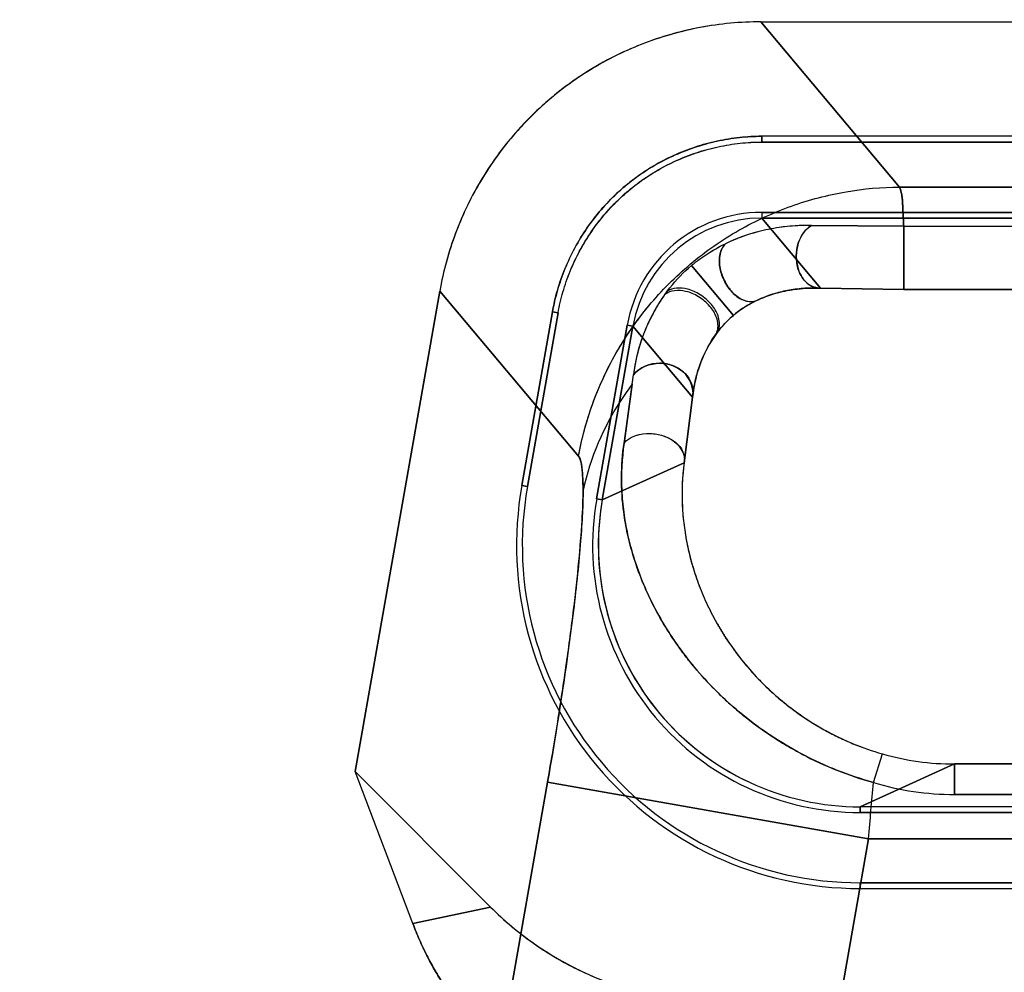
# Model space of a CAD drawing. Header units: millimetres. Extents: x 0 to 297, y 0 to 210.
# Tile 487 of 499: x 242.433 to 242.538, y 160.446 to 160.548. Entities that reach past the tile are written whole.
import ezdxf

# ---------------------------------------------------------------- set-up
doc = ezdxf.new("R2010")
doc.units = ezdxf.units.MM
doc.header["$LTSCALE"] = 16.335
doc.layers.get('0').update_dxf_attribs({"linetype": 'CONTINUOUS'})
for name, color, linetype in [('AXES_REF', 7, 'CONTINUOUS'), ('INTFCLR_1', 7, 'CONTINUOUS'), ('INTFCLR_72935', 7, 'CONTINUOUS')]:
    doc.layers.add(name, color=color, linetype=linetype)

msp = doc.modelspace()

# ---------------------------------------------------------------- linework, layer by layer
at = {"color": 7, "linetype": 'Continuous'}
for radius in [6.787079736, 6.7865, 6.743039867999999]:
    msp.add_circle((241.4889109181, 154.7114647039), radius, dxfattribs=at)
for radius, start, end in [(6.72, 278.2771290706, 261.7228709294), (6.874, 113.0826918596, 346.8308908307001)]:
    msp.add_arc((241.4889109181, 154.7114647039), radius, start, end, dxfattribs=at)
at = {"layer": 'AXES_REF', "color": 9, "linetype": 'Continuous'}
msp.add_arc((241.4889109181, 154.7114647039), 6.191158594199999, 94.4118118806, 85.5881881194, dxfattribs=at)
at = {"layer": 'INTFCLR_1', "color": 9, "linetype": 'Continuous'}
for p, q in [((242.5271999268, 160.530255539), (242.5123633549, 160.5479370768)), ((242.5271999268, 160.530255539), (242.5790133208, 160.530255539)), ((242.5124679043, 160.5275491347), (242.512468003, 160.5269367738)), ((242.5187644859, 160.5194331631), (242.5124679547, 160.5269370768)), ((242.5276515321, 160.5260551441), (242.5177843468, 160.5261397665)), ((242.5276515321, 160.5260551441), (242.5276515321, 160.5192784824)), ((242.5276515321, 160.5260551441), (242.5785617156, 160.5260551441)), ((242.5049515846, 160.521858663), (242.5094348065, 160.5165269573)), ((242.4780262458, 160.5191248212), (242.4928628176, 160.5014432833)), ((242.5276515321, 160.5192806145), (242.5187644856, 160.5194331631)), ((242.5785617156, 160.5192806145), (242.5276515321, 160.5192806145)), ((242.498689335, 160.5153750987), (242.4980862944, 160.5154815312)), ((242.498689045, 160.5153751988), (242.5050759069, 160.5077636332)), ((242.4986130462, 160.509175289), (242.4977443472, 160.5028629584)), ((242.5050759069, 160.5077636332), (242.5041689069, 160.500750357)), ((242.5041689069, 160.500750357), (242.495410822, 160.4967834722)), ((242.4873996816, 160.4981960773), (242.4867963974, 160.4983024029)), ((242.4948085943, 160.4968896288), (242.4954116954, 160.4967833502)), ((242.5244088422, 160.4665337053), (242.5253722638, 160.4695965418)), ((242.5330952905, 160.4685153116), (242.5229874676, 160.4639370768)), ((242.5330952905, 160.4652523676), (242.5330952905, 160.4685158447)), ((242.5330952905, 160.4685153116), (242.5731179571, 160.4685153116)), ((242.4674649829, 160.3413079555), (242.4895532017, 160.4665764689)), ((242.4895532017, 160.4665764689), (242.5238903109, 160.4605219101)), ((242.5731179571, 160.4652523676), (242.5330952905, 160.4652523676)), ((242.5229874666, 160.4639391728), (242.5229874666, 160.463326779)), ((242.5238903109, 160.4605219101), (242.5029031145, 160.3414976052)), ((242.5238903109, 160.4605219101), (242.5823229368, 160.4605219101)), ((242.5229875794, 160.4551909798), (242.5229873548, 160.4558035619)), ((242.4751473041, 160.4514317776), (242.4834498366, 160.4532113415))]:
    msp.add_line(p, q, dxfattribs=at)
at = {"layer": 'INTFCLR_1', "color": 6, "linetype": 'Continuous'}
for p, q in [((242.512363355, 160.5479370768), (242.5938498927, 160.5479370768)), ((242.5937452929, 160.5356870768), (242.5124679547, 160.5356870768)), ((242.5124679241, 160.5350622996), (242.5124679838, 160.5356754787)), ((242.5124679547, 160.5350746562), (242.5937452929, 160.5350746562)), ((242.5937452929, 160.5275494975), (242.5124679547, 160.5275494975)), ((242.5124679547, 160.5269370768), (242.5937452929, 160.5269370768)), ((242.4780262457, 160.5191248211), (242.4689590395, 160.4677021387)), ((242.4867937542, 160.4983028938), (242.4900719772, 160.5168946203)), ((242.4873968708, 160.498196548), (242.4906750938, 160.5167882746)), ((242.4900833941, 160.5168925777), (242.490687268, 160.516786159)), ((242.4980859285, 160.5154815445), (242.4948077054, 160.496889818)), ((242.495410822, 160.4967834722), (242.498689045, 160.5153751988)), ((242.4751473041, 160.4514317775), (242.4689590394, 160.4677021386)), ((242.4689590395, 160.4677021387), (242.4834498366, 160.4532113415)), ((242.5832257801, 160.4639370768), (242.5229874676, 160.4639370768)), ((242.5229874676, 160.4633246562), (242.5832257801, 160.4633246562)), ((242.5832257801, 160.4557994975), (242.5229874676, 160.4557994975)), ((242.5229874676, 160.4551870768), (242.5832257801, 160.4551870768))]:
    msp.add_line(p, q, dxfattribs=at)
for centre, radius, start, end in [((242.5124658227, 160.512948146), 0.0146009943, 89.9916338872, 170.0083660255), ((242.5124645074, 160.5129498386), 0.0139868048, 89.9988792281, 170.0021470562), ((242.5229741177, 160.491926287), 0.0367352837, 170.0045577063, 270.0208196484), ((242.5229741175, 160.4919262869), 0.0361227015, 170.0046347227, 270.0211725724), ((242.5229741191, 160.4919262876), 0.0285994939, 170.0058561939, 270.0267401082), ((242.5229615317, 160.4919210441), 0.0279758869, 169.9984242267, 245.0194590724), ((242.522986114, 160.4919592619), 0.0280221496, 245.0191078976, 270.0027676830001)]:
    msp.add_arc(centre, radius, start, end, dxfattribs=at)
at = {"layer": 'INTFCLR_1', "color": 9, "linetype": 'Continuous'}
for centre, radius, start, end in [((242.2601574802, 160.5397970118), 0.2404136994, 352.6823037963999, 352.9166235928), ((242.5330947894, 160.4966344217), 0.0281191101, 254.0596645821, 270.0010210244), ((240.948544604, 160.5994273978), 1.5814578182, 354.9609992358, 355.1796137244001), ((242.5331050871, 160.4954030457), 0.0301506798, 253.2362438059, 269.9813834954)]:
    msp.add_arc(centre, radius, start, end, dxfattribs=at)
at = {"layer": 'INTFCLR_1', "color": 6, "linetype": 'Continuous'}
for points, knots in [([(242.512363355, 160.5479370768), (242.5112787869, 160.5479370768), (242.5091082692, 160.547836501), (242.5058826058, 160.5473834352), (242.5027149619, 160.5466328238), (242.4996342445, 160.5455927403), (242.4966670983, 160.5442713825), (242.4938379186, 160.5426811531), (242.4911698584, 160.5408352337), (242.4886857, 160.5387495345), (242.4864064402, 160.5364418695), (242.4843511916, 160.5339316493), (242.4825367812, 160.531239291), (242.4809799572, 160.5283873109), (242.4796933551, 160.5254012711), (242.4786893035, 160.5223078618), (242.478214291, 160.520191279), (242.4780262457, 160.5191248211)], [0, 0, 0, 0, 0.0668458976, 0.1336927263, 0.2004837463, 0.2671935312, 0.3338090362, 0.400383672, 0.4669352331, 0.5334824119, 0.6000118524, 0.6665554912, 0.73315009, 0.7998260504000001, 0.8665291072, 0.9332563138, 1, 1, 1, 1]), ([(242.4900719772, 160.5168946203), (242.4902087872, 160.51767095), (242.4905735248, 160.5192289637), (242.4913769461, 160.5215201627), (242.4924356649, 160.5237541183), (242.4937344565, 160.5258807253), (242.4952392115, 160.5278402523), (242.4969163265, 160.5295980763), (242.4987541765, 160.531140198), (242.500760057, 160.5324798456), (242.5029316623, 160.5336164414), (242.5052446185, 160.5345316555), (242.5076411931, 160.5351962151), (242.5100593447, 160.5355968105), (242.5116735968, 160.5356871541), (242.5124679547, 160.5356870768)], [0, 0, 0, 0, 0.0745524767, 0.1509807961, 0.2292183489, 0.3079139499, 0.3862044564, 0.4624332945, 0.5372331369, 0.6126412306, 0.6901179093, 0.7686076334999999, 0.8474540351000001, 0.9248738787, 1, 1, 1, 1]), ([(242.4906750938, 160.5167882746), (242.4908077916, 160.5175412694), (242.4911621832, 160.519053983), (242.4919434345, 160.5212812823), (242.4929741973, 160.5234568), (242.4942392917, 160.5255293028), (242.495703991, 160.5274385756), (242.4973327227, 160.5291467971), (242.4991161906, 160.5306449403), (242.5010646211, 160.5319459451), (242.5031801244, 160.5330542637), (242.5054364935, 160.5339471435), (242.5077735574, 160.5345958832), (242.5101272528, 160.5349866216), (242.5116966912, 160.5350747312), (242.5124679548, 160.5350746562)], [0, 0, 0, 0, 0.0743166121, 0.1506607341, 0.2290133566, 0.3078648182, 0.3862250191, 0.4624616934, 0.5368207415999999, 0.6121572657, 0.6897409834, 0.76851829, 0.8475763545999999, 0.9250355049, 1, 1, 1, 1]), ([(242.4834498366, 160.4532113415), (242.4842598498, 160.4524013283), (242.4859615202, 160.4508587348), (242.4887304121, 160.4488059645), (242.4916911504, 160.4470328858), (242.4948141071, 160.4455562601), (242.4980684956, 160.4443941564), (242.5014210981, 160.443555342), (242.5048381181, 160.4430494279), (242.507138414, 160.4429370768), (242.508287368, 160.4429370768)], [0, 0, 0, 0, 0.1246455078, 0.2494405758, 0.3744726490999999, 0.4995470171, 0.6247167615, 0.7498785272, 0.8749821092, 1, 1, 1, 1]), ([(242.4751473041, 160.4514317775), (242.4753698, 160.4508467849), (242.4758395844, 160.4496932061), (242.4766031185, 160.4480629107), (242.4774011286, 160.4465762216), (242.4782308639, 160.4452183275), (242.4788245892, 160.4443680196), (242.4791391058, 160.4439498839)], [0, 0, 0, 0, 0.2207248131, 0.4390659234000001, 0.6345797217, 0.8154787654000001, 1, 1, 1, 1])]:
    msp.add_open_spline(points, degree=3, knots=knots, dxfattribs=at)
at = {"layer": 'INTFCLR_1', "color": 9, "linetype": 'Continuous'}
for points, knots in [([(242.4928628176, 160.5014432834), (242.4932069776, 160.5033249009), (242.4942302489, 160.5071260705), (242.4961810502, 160.5113686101), (242.4983039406, 160.5148489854), (242.5007885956, 160.5182156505), (242.5047261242, 160.5221725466), (242.5099042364, 160.5257794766), (242.5155477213, 160.5283703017), (242.5213653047, 160.5298954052), (242.5252871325, 160.530243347), (242.5271999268, 160.530255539)], [0, 0, 0, 0, 0.1182099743, 0.2420382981, 0.2870462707, 0.3700382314, 0.5000568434, 0.6300754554, 0.757961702, 0.8817900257, 1, 1, 1, 1]), ([(242.5276515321, 160.5260551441), (242.5276334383, 160.5266550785), (242.5275428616, 160.5280493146), (242.5275133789, 160.5295087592), (242.5271999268, 160.530255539)], [0, 0, 0, 0, 0.4256475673, 1, 1, 1, 1]), ([(242.5177843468, 160.5261397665), (242.5173998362, 160.5261481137), (242.516247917, 160.5261415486), (242.5143256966, 160.5259703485), (242.5116024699, 160.525420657), (242.5097034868, 160.5247260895), (242.5085906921, 160.5241954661)], [0, 0, 0, 0, 0.1217770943, 0.364573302, 0.6096459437, 1, 1, 1, 1]), ([(242.5187644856, 160.5194331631), (242.5185297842, 160.5194257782), (242.5178145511, 160.5195357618), (242.5167004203, 160.5204378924), (242.5161439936, 160.5220025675), (242.5161434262, 160.5241062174), (242.5169218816, 160.5256402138), (242.5177843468, 160.5261397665)], [0, 0, 0, 0, 0.0833550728, 0.2501974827, 0.4792939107, 0.6461954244, 1, 1, 1, 1]), ([(242.5049515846, 160.521858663), (242.5052646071, 160.5221223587), (242.5064044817, 160.5230102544), (242.5076573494, 160.523748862), (242.5085906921, 160.5241954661)], [0, 0, 0, 0, 0.2834458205, 1, 1, 1, 1]), ([(242.5085906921, 160.5241954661), (242.5084254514, 160.5240408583), (242.5079897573, 160.5234049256), (242.5078586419, 160.5221053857), (242.5082296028, 160.5205885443), (242.5089949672, 160.5192804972), (242.5101561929, 160.5181232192), (242.5115074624, 160.5178548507), (242.5120715, 160.5181851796)], [0, 0, 0, 0, 0.078285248, 0.2595540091, 0.4302750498, 0.6143225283, 0.7738718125, 1, 1, 1, 1]), ([(242.5020980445, 160.5187608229), (242.5022750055, 160.5190072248), (242.503122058, 160.5201290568), (242.504108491, 160.5211484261), (242.5049515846, 160.521858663)], [0, 0, 0, 0, 0.21580247, 1, 1, 1, 1]), ([(242.5073986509, 160.5142681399), (242.5075416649, 160.5144371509), (242.507883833, 160.5150773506), (242.5077333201, 160.5163266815), (242.5069328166, 160.5175904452), (242.5057614, 160.5185676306), (242.5041429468, 160.5192840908), (242.5026907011, 160.5192210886), (242.5020980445, 160.5187608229)], [0, 0, 0, 0, 0.07517313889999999, 0.2381354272, 0.3960951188, 0.5770582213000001, 0.7452151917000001, 1, 1, 1, 1]), ([(242.5187644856, 160.5194331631), (242.518484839, 160.5194466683), (242.5176476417, 160.5194640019), (242.5162489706, 160.5193769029), (242.5142675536, 160.5190266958), (242.5128814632, 160.5185561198), (242.5120715, 160.5181851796)], [0, 0, 0, 0, 0.1223166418, 0.3656786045, 0.6107925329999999, 1, 1, 1, 1]), ([(242.5020980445, 160.5187608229), (242.5020250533, 160.5186595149), (242.5016831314, 160.5181735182), (242.5010802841, 160.5172168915), (242.500340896, 160.5158036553), (242.4993762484, 160.5134782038), (242.4989118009, 160.5115314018), (242.498736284, 160.5101507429)], [0, 0, 0, 0, 0.04015534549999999, 0.1910866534, 0.3632467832, 0.5524169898, 1, 1, 1, 1]), ([(242.5120715, 160.5181851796), (242.511885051, 160.5180997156), (242.5109509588, 160.5176435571), (242.5100725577, 160.5170653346), (242.5094348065, 160.5165269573)], [0, 0, 0, 0, 0.1972687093, 1, 1, 1, 1]), ([(242.5094348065, 160.5165269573), (242.509193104, 160.516323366), (242.508445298, 160.515634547), (242.5077951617, 160.5148446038), (242.5073986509, 160.5142681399)], [0, 0, 0, 0, 0.3111406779, 1, 1, 1, 1]), ([(242.5073986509, 160.5142681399), (242.5070174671, 160.513713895), (242.5063847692, 160.5126128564), (242.5055208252, 160.5104513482), (242.5051822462, 160.508818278), (242.5050759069, 160.5077636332)], [0, 0, 0, 0, 0.2895265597, 0.5437663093, 1, 1, 1, 1]), ([(242.5050759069, 160.5077636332), (242.5052608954, 160.5087011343), (242.5045949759, 160.5102977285), (242.5029438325, 160.5112150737), (242.5010224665, 160.5116073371), (242.4993806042, 160.5109585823), (242.4987362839, 160.5101507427)], [0, 0, 0, 0, 0.3296709, 0.4844663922, 0.6435078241, 1, 1, 1, 1]), ([(242.4986129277, 160.5091751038), (242.4982129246, 160.5086419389), (242.4958130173, 160.5052226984), (242.4941127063, 160.501263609), (242.4933543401, 160.4978334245)], [0, 0, 0, 0, 0.1594749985, 1, 1, 1, 1]), ([(242.4977443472, 160.5028629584), (242.4984002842, 160.5036013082), (242.5000358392, 160.504055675), (242.5019060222, 160.5037043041), (242.5035000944, 160.5029796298), (242.5043430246, 160.5015733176), (242.5041689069, 160.500750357)], [0, 0, 0, 0, 0.360009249, 0.5306772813, 0.6933751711, 1, 1, 1, 1]), ([(242.4977443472, 160.5028629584), (242.4974998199, 160.5011968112), (242.497375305, 160.4987004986), (242.4976686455, 160.4954361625), (242.4980888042, 160.4930702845), (242.4987125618, 160.4907072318), (242.4995530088, 160.488324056), (242.5006297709, 160.485902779), (242.5017288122, 160.4838794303), (242.5027505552, 160.4822485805), (242.5039001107, 160.4805655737), (242.5055422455, 160.4784712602), (242.5074135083, 160.4764650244), (242.5090922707, 160.4748989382), (242.5109376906, 160.4733210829), (242.5129474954, 160.4718453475), (242.5151080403, 160.4704893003), (242.5174228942, 160.4691945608), (242.5205009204, 160.4677776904), (242.5230824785, 160.4669019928), (242.5244088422, 160.4665337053)], [0, 0, 0, 0, 0.1030996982, 0.1517991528, 0.2004966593, 0.250021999, 0.3012693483, 0.3550415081, 0.4120967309, 0.4420700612, 0.4728369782, 0.5368457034, 0.6047964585, 0.6405622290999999, 0.6773607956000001, 0.7534066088, 0.7929243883, 0.8334832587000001, 0.9157234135, 1, 1, 1, 1]), ([(242.4928628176, 160.5014432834), (242.4931317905, 160.5011225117), (242.4932927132, 160.4998149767), (242.4933543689, 160.4986374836), (242.4933543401, 160.4978334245)], [0, 0, 0, 0, 0.3423780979, 1, 1, 1, 1]), ([(242.5041689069, 160.500750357), (242.5039742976, 160.4993058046), (242.5038735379, 160.4971406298), (242.5040972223, 160.4942989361), (242.504423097, 160.4922274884), (242.5049111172, 160.4901607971), (242.5055703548, 160.488082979), (242.5064182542, 160.4859819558), (242.5074782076, 160.48385562), (242.5087696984, 160.4817220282), (242.5103127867, 160.4796051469), (242.5118056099, 160.4779005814), (242.5131426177, 160.4765727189), (242.5146124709, 160.4752480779), (242.5162145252, 160.4740087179), (242.5179408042, 160.47287384), (242.519786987, 160.4717963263), (242.5222435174, 160.4706195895), (242.5243111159, 160.469899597), (242.5253722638, 160.4695965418)], [0, 0, 0, 0, 0.1067813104, 0.1577540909, 0.2086885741, 0.2602328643, 0.3131777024, 0.3682308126, 0.4260461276, 0.4870443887, 0.5507229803, 0.6177162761, 0.6527846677, 0.6887207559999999, 0.7626246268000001, 0.8008675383, 0.8400096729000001, 0.9191541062, 1, 1, 1, 1]), ([(242.4933543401, 160.4978334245), (242.4933543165, 160.4970118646), (242.4932957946, 160.4951845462), (242.4930934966, 160.4921915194), (242.4927678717, 160.4887116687), (242.4923245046, 160.4848110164), (242.4917710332, 160.4805635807), (242.4911177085, 160.4760500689), (242.490535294, 160.4723606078), (242.4900065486, 160.4691822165), (242.4897297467, 160.4675777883), (242.4895532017, 160.4665764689)], [0, 0, 0, 0, 0.0782080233, 0.1739605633, 0.2855419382, 0.4108856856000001, 0.5476541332, 0.6932768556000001, 0.8450127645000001, 0.9032096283, 1, 1, 1, 1])]:
    msp.add_open_spline(points, degree=3, knots=knots, dxfattribs=at)
at = {"layer": 'INTFCLR_72935', "color": 9, "linetype": 'Continuous'}
for p, q in [((242.512363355, 160.5479370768), (242.5271999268, 160.530255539)), ((242.5790133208, 160.530255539), (242.5271999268, 160.530255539)), ((242.5124679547, 160.5275491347), (242.5124679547, 160.5269367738)), ((242.5124679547, 160.5269370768), (242.5187644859, 160.5194331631)), ((242.5177843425, 160.5261397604), (242.5276515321, 160.5260551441)), ((242.5276515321, 160.5192784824), (242.5276517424, 160.5260551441)), ((242.5276515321, 160.5260551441), (242.5785617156, 160.5260551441)), ((242.5094348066, 160.5165269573), (242.5049516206, 160.5218586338)), ((242.4928628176, 160.5014432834), (242.4780262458, 160.5191248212)), ((242.518764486, 160.5194331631), (242.5276515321, 160.5192806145)), ((242.5276515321, 160.5192806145), (242.5785617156, 160.5192806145)), ((242.4980862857, 160.5154814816), (242.4986893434, 160.5153751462)), ((242.5050759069, 160.5077636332), (242.498689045, 160.5153751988)), ((242.4977443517, 160.5028629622), (242.4987357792, 160.5101504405)), ((242.5041689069, 160.500750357), (242.5050759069, 160.5077636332)), ((242.495410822, 160.4967834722), (242.5041689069, 160.500750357)), ((242.4867963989, 160.4983024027), (242.4873996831, 160.498196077)), ((242.495411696, 160.4967833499), (242.4948085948, 160.4968896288)), ((242.5244088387, 160.4665337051), (242.5253722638, 160.4695965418)), ((242.5229874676, 160.4639370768), (242.5330952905, 160.4685153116)), ((242.5330952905, 160.4685158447), (242.5330952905, 160.4652523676)), ((242.5731179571, 160.4685153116), (242.5330952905, 160.4685153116)), ((242.4895532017, 160.4665764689), (242.4674649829, 160.3413079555)), ((242.5238903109, 160.4605219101), (242.4895532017, 160.4665764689)), ((242.5330952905, 160.4652523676), (242.5731179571, 160.4652523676)), ((242.5229874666, 160.4633267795), (242.5229874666, 160.4639391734)), ((242.5029031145, 160.3414976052), (242.5238903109, 160.4605219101)), ((242.5823229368, 160.4605219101), (242.5238903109, 160.4605219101)), ((242.5229873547, 160.4558035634), (242.5229875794, 160.4551909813)), ((242.4834534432, 160.4532113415), (242.4751491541, 160.4514314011))]:
    msp.add_line(p, q, dxfattribs=at)
at = {"layer": 'INTFCLR_72935', "color": 6, "linetype": 'Continuous'}
for p, q in [((242.512363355, 160.5479370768), (242.5938498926, 160.5479370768)), ((242.593745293, 160.5356870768), (242.5124679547, 160.5356870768)), ((242.5124679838, 160.5356754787), (242.5124679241, 160.5350622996)), ((242.5937452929, 160.5350746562), (242.5124679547, 160.5350746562)), ((242.5124679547, 160.5275494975), (242.5937452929, 160.5275494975)), ((242.5937452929, 160.5269370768), (242.5124679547, 160.5269370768)), ((242.4689595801, 160.4677052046), (242.4780262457, 160.5191248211)), ((242.4900719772, 160.5168946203), (242.4867937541, 160.4983028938)), ((242.4906750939, 160.5167882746), (242.4873968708, 160.498196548)), ((242.490687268, 160.516786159), (242.4900833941, 160.5168925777)), ((242.4948077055, 160.496889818), (242.4980859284, 160.5154815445)), ((242.498689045, 160.5153751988), (242.495410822, 160.4967834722)), ((242.4751491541, 160.4514314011), (242.46895958, 160.4677052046)), ((242.4834534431, 160.4532113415), (242.4689595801, 160.4677052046)), ((242.5832257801, 160.4639370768), (242.5229874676, 160.4639370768)), ((242.5832257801, 160.4633246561), (242.5229874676, 160.4633246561)), ((242.5229874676, 160.4557994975), (242.5832257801, 160.4557994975)), ((242.5229874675, 160.4551870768), (242.5832257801, 160.4551870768))]:
    msp.add_line(p, q, dxfattribs=at)
for centre, radius, start, end in [((242.5124658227, 160.512948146), 0.0146009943, 89.9916341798, 170.0083660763), ((242.5124643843, 160.5129497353), 0.0139868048, 89.9978528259, 170.0011200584), ((242.5229741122, 160.4919262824), 0.0367352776, 170.0045492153, 270.0208279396), ((242.522974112, 160.4919262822), 0.0361226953, 170.0046259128, 270.0211814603), ((242.5229741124, 160.491926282), 0.0285994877, 170.0058428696, 270.0267535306), ((242.523012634, 160.4919282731), 0.0280271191, 170.006473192, 194.9921375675), ((242.5229617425, 160.4919211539), 0.027976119, 195.0050156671, 245.0186708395), ((242.5229865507, 160.491961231), 0.0280241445, 245.0199985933, 270.0018744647)]:
    msp.add_arc(centre, radius, start, end, dxfattribs=at)
at = {"layer": 'INTFCLR_72935', "color": 9, "linetype": 'Continuous'}
for centre, radius, start, end in [((242.5292875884, 160.4973665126), 0.0253455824, 172.3276210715, 183.1010421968), ((242.5330947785, 160.4966343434), 0.0281190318, 254.0596422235, 270.0010433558), ((240.947919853, 160.5994803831), 1.5820848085, 354.9610750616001, 355.1796028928), ((242.5331047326, 160.4954006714), 0.0301483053, 253.2355811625, 269.9820556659)]:
    msp.add_arc(centre, radius, start, end, dxfattribs=at)
at = {"layer": 'INTFCLR_72935', "color": 6, "linetype": 'Continuous'}
for points, knots in [([(242.512363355, 160.5479370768), (242.511277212, 160.5479370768), (242.5090911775, 160.5478353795), (242.5058405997, 160.5473766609), (242.502644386, 160.5466136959), (242.4995471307, 160.5455589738), (242.4965718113, 160.5442236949), (242.4937399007, 160.54261999), (242.4910733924, 160.5407616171), (242.4885957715, 160.5386662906), (242.4863273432, 160.536353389), (242.4842854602, 160.5338425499), (242.4824866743, 160.53115543), (242.480947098, 160.5283185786), (242.4796760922, 160.5253530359), (242.4786837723, 160.5222839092), (242.4782127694, 160.5201826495), (242.4780262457, 160.5191248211)], [0, 0, 0, 0, 0.0669429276, 0.1346495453, 0.2020436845, 0.2691704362, 0.3360150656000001, 0.402751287, 0.4694641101, 0.5360456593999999, 0.6024530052, 0.6688476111, 0.7352235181, 0.8014660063, 0.8674993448, 0.9337964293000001, 1, 1, 1, 1]), ([(242.5124679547, 160.5356870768), (242.5116796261, 160.5356871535), (242.5100817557, 160.5355869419), (242.5076899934, 160.5352142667), (242.5053227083, 160.5345699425), (242.5030295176, 160.5336726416), (242.5008532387, 160.5325357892), (242.4988205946, 160.5311777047), (242.4969482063, 160.5296130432), (242.4952457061, 160.5278482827), (242.4937329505, 160.5258963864), (242.4924358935, 160.5237814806), (242.4913780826, 160.5215462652), (242.4905882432, 160.5192404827), (242.4902094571, 160.5176747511), (242.4900719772, 160.5168946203)], [0, 0, 0, 0, 0.0745499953, 0.1510769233, 0.2285625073, 0.3060654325, 0.3835108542, 0.460297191, 0.5368032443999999, 0.6138228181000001, 0.6917426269, 0.7698681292, 0.8479928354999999, 0.9250884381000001, 1, 1, 1, 1]), ([(242.4906750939, 160.5167882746), (242.4908077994, 160.5175413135), (242.4911745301, 160.5190527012), (242.4919338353, 160.5212805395), (242.4929515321, 160.5234418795), (242.494199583, 160.5254897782), (242.4956575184, 160.5273844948), (242.497302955, 160.5291035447), (242.4991193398, 160.5306339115), (242.5010985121, 160.5319672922), (242.5032252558, 160.5330873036), (242.5054723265, 160.5339730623), (242.5077943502, 160.5346091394), (242.5101364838, 160.5349750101), (242.5116989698, 160.535074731), (242.5124679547, 160.5350746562)], [0, 0, 0, 0, 0.074314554, 0.1508278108, 0.2284084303, 0.3059923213, 0.3834718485, 0.4602992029, 0.5368234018, 0.6138679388, 0.6917878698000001, 0.7699620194, 0.8481650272, 0.9252634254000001, 1, 1, 1, 1]), ([(242.4834534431, 160.4532113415), (242.4841810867, 160.4524836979), (242.4856989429, 160.4510942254), (242.4881518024, 160.449217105), (242.4907634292, 160.44756074), (242.4935130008, 160.4461398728), (242.4963657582, 160.4449709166), (242.4992824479, 160.4440638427), (242.5022391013, 160.4434174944), (242.505244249, 160.4430252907), (242.5072682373, 160.4429370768), (242.5082909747, 160.4429370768)], [0, 0, 0, 0, 0.111960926, 0.2235464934, 0.3356438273, 0.4479966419, 0.5598491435, 0.6706416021, 0.7799103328, 0.8887251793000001, 1, 1, 1, 1]), ([(242.4791394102, 160.4439515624), (242.4788282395, 160.4443653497), (242.4782335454, 160.4452165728), (242.4774027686, 160.4465758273), (242.476600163, 160.4480719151), (242.4758381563, 160.4497005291), (242.4753695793, 160.4508518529), (242.4751491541, 160.4514314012)], [0, 0, 0, 0, 0.1826415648, 0.3659983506, 0.5616933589, 0.7812633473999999, 1, 1, 1, 1])]:
    msp.add_open_spline(points, degree=3, knots=knots, dxfattribs=at)
at = {"layer": 'INTFCLR_72935', "color": 9, "linetype": 'Continuous'}
for points, knots in [([(242.4928628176, 160.5014432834), (242.4935650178, 160.5052824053), (242.4956593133, 160.5110320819), (242.500273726, 160.5176966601), (242.5047260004, 160.5221728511), (242.509904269, 160.5257793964), (242.5155477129, 160.5283703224), (242.521365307, 160.5298953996), (242.5252871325, 160.530243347), (242.5271999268, 160.530255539)], [0, 0, 0, 0, 0.2414202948, 0.3694300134, 0.4995741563, 0.6297182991, 0.7577280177, 0.8816758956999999, 1, 1, 1, 1]), ([(242.5271999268, 160.530255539), (242.5275027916, 160.5295336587), (242.5275413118, 160.528076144), (242.5276326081, 160.5266820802), (242.5276515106, 160.5260549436)], [0, 0, 0, 0, 0.5551027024, 1, 1, 1, 1]), ([(242.5177843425, 160.5261397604), (242.5166303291, 160.5261647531), (242.5146908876, 160.5260458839), (242.5115904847, 160.5254167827), (242.5096935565, 160.5247216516), (242.5085854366, 160.5241929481)], [0, 0, 0, 0, 0.3653598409, 0.6113751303, 1, 1, 1, 1]), ([(242.5177843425, 160.5261397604), (242.5175586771, 160.5260090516), (242.5169302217, 160.5254902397), (242.5163196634, 160.5243411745), (242.5160985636, 160.5228749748), (242.5163171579, 160.5212853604), (242.517179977, 160.5198185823), (242.5183204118, 160.5194191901), (242.518764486, 160.5194331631)], [0, 0, 0, 0, 0.0919036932, 0.282595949, 0.4425675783, 0.6077963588, 0.8434265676, 1, 1, 1, 1]), ([(242.5049516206, 160.5218586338), (242.5052642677, 160.5221218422), (242.506402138, 160.5230091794), (242.5076537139, 160.5237460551), (242.5085854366, 160.5241929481)], [0, 0, 0, 0, 0.283409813, 1, 1, 1, 1]), ([(242.5120677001, 160.5181834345), (242.5118857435, 160.5180767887), (242.5112152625, 160.517865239), (242.5100508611, 160.5182622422), (242.5089816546, 160.5192741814), (242.5082306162, 160.5205934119), (242.5077939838, 160.5222812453), (242.5080502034, 160.5236919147), (242.5085854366, 160.5241929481)], [0, 0, 0, 0, 0.07280721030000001, 0.2336704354, 0.3928801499, 0.5765476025, 0.7469086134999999, 1, 1, 1, 1]), ([(242.5020968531, 160.5187590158), (242.5022738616, 160.5190054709), (242.5031212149, 160.5201278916), (242.5041067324, 160.5211495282), (242.5049516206, 160.5218586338)], [0, 0, 0, 0, 0.2157430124, 1, 1, 1, 1]), ([(242.5120677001, 160.5181834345), (242.512209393, 160.5182483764), (242.5128926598, 160.5185470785), (242.5142710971, 160.5190155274), (242.5163737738, 160.5194204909), (242.5179263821, 160.5194736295), (242.518764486, 160.5194331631)], [0, 0, 0, 0, 0.0680536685, 0.3255425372, 0.6336445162, 1, 1, 1, 1]), ([(242.5094348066, 160.5165269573), (242.5096780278, 160.5167320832), (242.5105021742, 160.5173664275), (242.5114126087, 160.5178828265), (242.5120677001, 160.5181834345)], [0, 0, 0, 0, 0.306245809, 1, 1, 1, 1]), ([(242.5073976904, 160.5142667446), (242.5075088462, 160.5144284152), (242.508104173, 160.5152510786), (242.5088078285, 160.5159993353), (242.5094348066, 160.5165269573)], [0, 0, 0, 0, 0.1931752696, 1, 1, 1, 1]), ([(242.4987357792, 160.5101504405), (242.4993802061, 160.5109584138), (242.5010258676, 160.5115985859), (242.5033135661, 160.5111551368), (242.504951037, 160.5098741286), (242.5051905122, 160.5083444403), (242.5050759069, 160.5077636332)], [0, 0, 0, 0, 0.3543925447, 0.5124780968, 0.7969965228, 1, 1, 1, 1]), ([(242.4977443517, 160.5028629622), (242.4984002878, 160.5036013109), (242.5000437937, 160.5040483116), (242.5022426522, 160.5036529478), (242.5039140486, 160.5026582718), (242.5042731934, 160.5012432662), (242.5041689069, 160.500750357)], [0, 0, 0, 0, 0.3572208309, 0.5265671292, 0.8177704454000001, 1, 1, 1, 1]), ([(242.5244088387, 160.4665337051), (242.5230766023, 160.4669061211), (242.5211138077, 160.4675710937), (242.5185982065, 160.4686531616), (242.5162225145, 160.4698310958), (242.5139832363, 160.4711577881), (242.511898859, 160.4726184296), (242.5099805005, 160.4741003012), (242.5078133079, 160.4760385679), (242.5058884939, 160.4781050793), (242.5045157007, 160.4797780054), (242.5032990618, 160.4814142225), (242.5019622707, 160.4834499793), (242.5006278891, 160.4859116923), (242.4995447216, 160.4883397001), (242.4987041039, 160.4907351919), (242.4980816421, 160.4931009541), (242.4973737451, 160.4971064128), (242.4973805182, 160.5004223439), (242.4977443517, 160.5028629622)], [0, 0, 0, 0, 0.0847178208, 0.1266003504, 0.1676511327, 0.2470533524, 0.2856842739, 0.3234780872, 0.3954602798, 0.4634605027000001, 0.4962109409, 0.5279539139, 0.5882996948, 0.6451826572, 0.6992591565, 0.7509512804, 0.8004971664, 0.8488779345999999, 1, 1, 1, 1]), ([(242.4895532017, 160.4665764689), (242.4897297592, 160.4675777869), (242.4901006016, 160.4697273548), (242.4907946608, 160.473952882), (242.491575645, 160.4791092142), (242.4923363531, 160.4848391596), (242.4929038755, 160.4899481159), (242.493249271, 160.4942409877), (242.4934003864, 160.4976289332), (242.4932897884, 160.4998786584), (242.4931231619, 160.5011328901), (242.4928628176, 160.5014432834)], [0, 0, 0, 0, 0.08669914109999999, 0.1859976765, 0.3651386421, 0.5313365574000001, 0.6789616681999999, 0.803051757, 0.8995236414, 0.9654554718, 1, 1, 1, 1]), ([(242.5039791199, 160.4959953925), (242.5040088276, 160.4954356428), (242.5041157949, 160.4941875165), (242.5044178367, 160.4922539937), (242.5049041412, 160.4901852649), (242.5055655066, 160.488095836), (242.5064151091, 160.4859869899), (242.5074740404, 160.4838643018), (242.5087619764, 160.4817335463), (242.5103047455, 160.4796150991), (242.512119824, 160.4775413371), (242.5138493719, 160.4759033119), (242.5153801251, 160.4746544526), (242.5170404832, 160.4734329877), (242.5188279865, 160.4723232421), (242.5207282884, 160.4713450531), (242.5227357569, 160.470448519), (242.5243059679, 160.4699011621), (242.5253722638, 160.4695965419)], [0, 0, 0, 0, 0.0464645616, 0.1037612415, 0.1620637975, 0.2224540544, 0.2852567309, 0.3503329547, 0.4188795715, 0.491404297, 0.5672854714, 0.6470171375, 0.6885299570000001, 0.7309846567, 0.8178223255, 0.8625491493, 0.9080755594, 1, 1, 1, 1])]:
    msp.add_open_spline(points, degree=3, knots=knots, dxfattribs=at)
at = {"layer": 'INTFCLR_72935', "color": 7, "linetype": 'Continuous'}
for points, knots in [([(242.5023138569, 160.5190673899), (242.5021782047, 160.5188872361), (242.5017034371, 160.5182021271), (242.5009248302, 160.5169685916), (242.5000517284, 160.5151806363), (242.4992271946, 160.5129187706), (242.4988640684, 160.5111668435), (242.4987357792, 160.5101504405)], [0, 0, 0, 0, 0.0696907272, 0.2575060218, 0.4501916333, 0.6834092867, 1, 1, 1, 1]), ([(242.5073976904, 160.5142667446), (242.5075407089, 160.5144358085), (242.5078828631, 160.5150761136), (242.5077323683, 160.5163255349), (242.5069317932, 160.5175893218), (242.505760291, 160.5185663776), (242.5041417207, 160.5192826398), (242.5026894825, 160.5192193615), (242.5020968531, 160.5187590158)], [0, 0, 0, 0, 0.07518522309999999, 0.2381590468, 0.3961133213, 0.5770656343, 0.7452146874, 1, 1, 1, 1]), ([(242.5075492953, 160.5144924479), (242.5076920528, 160.5146533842), (242.5080378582, 160.5152775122), (242.5078872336, 160.5165142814), (242.5070985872, 160.5177763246), (242.5059392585, 160.5187722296), (242.5043498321, 160.5195198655), (242.502904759, 160.5195101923), (242.5023138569, 160.5190673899)], [0, 0, 0, 0, 0.07360776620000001, 0.2353425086, 0.3944774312, 0.5776473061, 0.7473499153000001, 1, 1, 1, 1]), ([(242.5050759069, 160.5077636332), (242.5051545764, 160.5085438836), (242.505393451, 160.5098785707), (242.506149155, 160.5121730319), (242.5069281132, 160.5136276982), (242.5075492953, 160.5144924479)], [0, 0, 0, 0, 0.3249958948, 0.5587458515, 1, 1, 1, 1])]:
    msp.add_open_spline(points, degree=3, knots=knots, dxfattribs=at)

doc.saveas('drawing.dxf')
